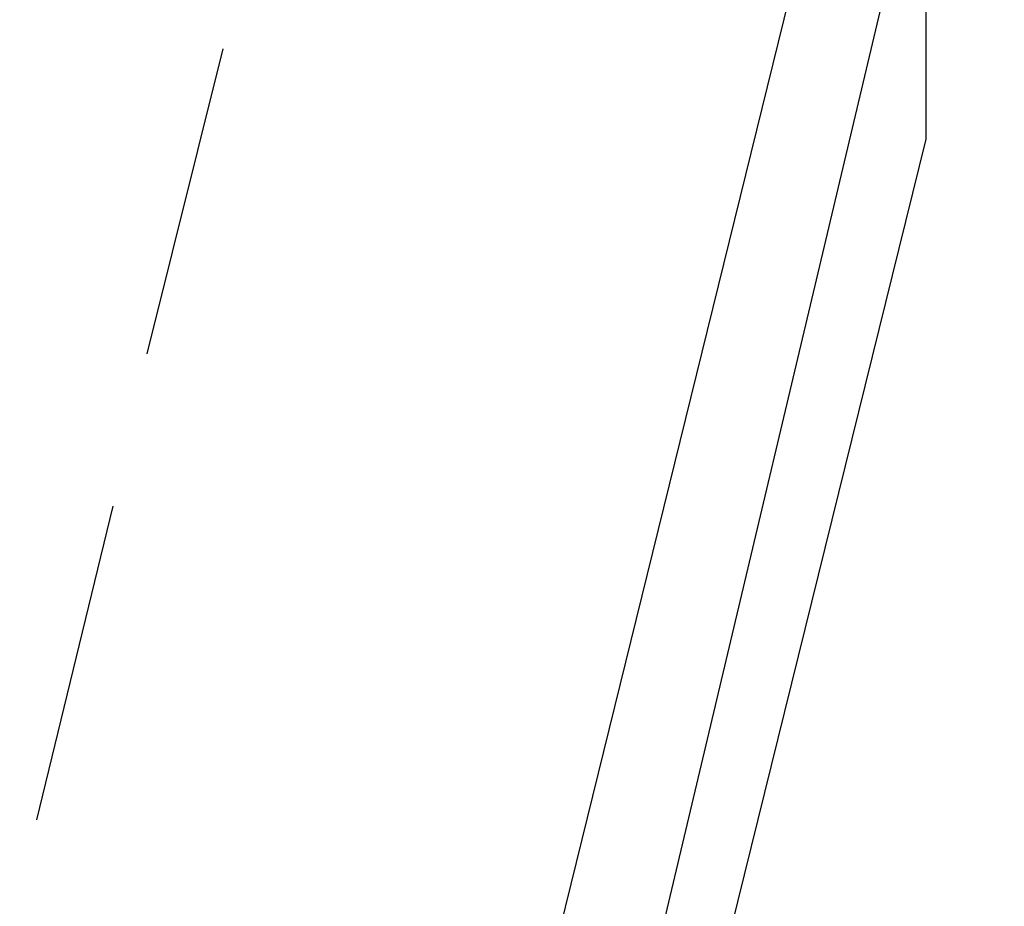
# Model space of a CAD drawing. Header units: feet. Extents: x -79 to 198, y -22 to 181.
# Tile 702 of 982: x 86.49 to 88.04, y 151.52 to 152.92. Entities that reach past the tile are written whole.
import ezdxf

# ---------------------------------------------------------------- set-up
doc = ezdxf.new("R2010")
doc.units = ezdxf.units.FT
for name, color, linetype in [('A-AREA-COMUN', 252, 'CONTINUOUS'), ('A-AREA-UNIDAD', 30, 'CONTINUOUS'), ('A-LINEA', 7, 'CONTINUOUS')]:
    doc.layers.add(name, color=color, linetype=linetype)

msp = doc.modelspace()

# ---------------------------------------------------------------- linework, layer by layer
at = {"layer": 'A-AREA-COMUN'}
msp.add_lwpolyline([(92.64, 126.5778), (92.64, 127.5733), (96.768, 144.9422), (90.56, 146.3822), (90.432, 147.5733), (90.72, 148.7289), (87.12, 149.6178), (87.12, 150.5778), (87.76, 153.1733), (87.36, 153.2089), (87.36, 153.9733), (83.648, 153.9733), (83.232, 159.3778), (88.608, 159.7689), (95.328, 159.7689), (101.84, 159.2889), (108.128, 158.3822), (115.968, 156.5689), (123.872, 153.9733)], dxfattribs=at)
at = {"layer": 'A-AREA-UNIDAD'}
msp.add_lwpolyline([(122.848, 148.0889), (115.808, 150.2578), (115.2, 150.2578), (115.168, 150.4178), (111.328, 151.2178), (111.28, 151.3778), (104, 152.7289), (99.072, 153.3689), (92.192, 153.9022), (87.92, 153.9733), (87.92, 152.7289), (87.2, 149.8133), (91.36, 148.8889), (91.52, 148.5333), (92.672, 148.4089), (92.72, 147.2889), (92.512, 146.4889), (94.848, 146.0622), (96.96, 145.4222), (97.088, 143.9822), (93.088, 127.1644), (96.32, 126.4178)], dxfattribs=at)
at = {"layer": 'A-LINEA'}
for p, q in [((87.96, 153.4044), (87.08, 149.6978)), ((86.8133, 152.8711), (86.6933, 152.3911)), ((86.64, 152.1511), (86.52, 151.6578))]:
    msp.add_line(p, q, dxfattribs=at)

doc.saveas('drawing.dxf')
